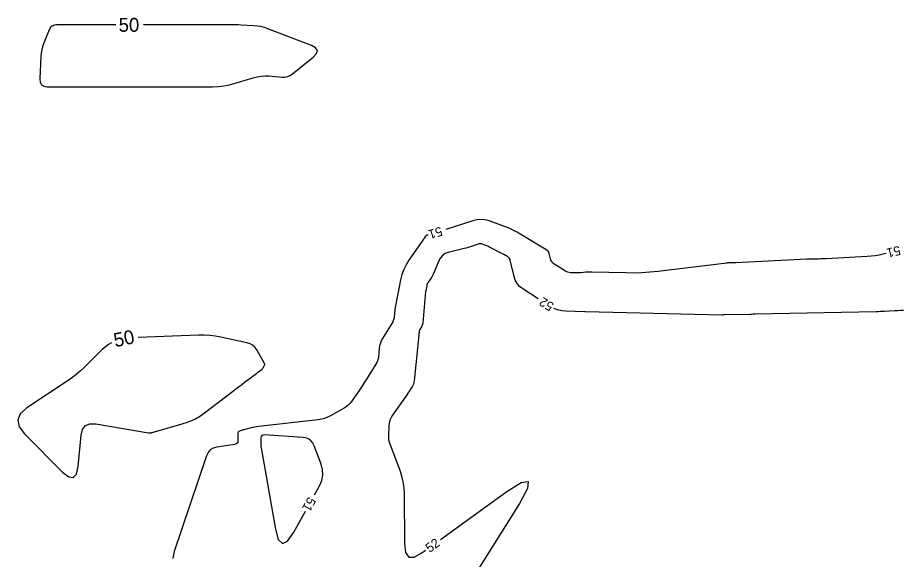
# Model space of a CAD drawing. Extents: x 2384780 to 2405861, y 547869 to 573706.
# Drawn here: x 2397347.3 to 2397538.9, y 552969.7 to 553087 of the extents above; entities that cross this region are included whole.
import ezdxf

# ---------------------------------------------------------------- set-up
doc = ezdxf.new("R2010")
doc.units = 0
doc.layers.add('Old_Level_60', color=7, linetype='Continuous')
doc.layers.add('Old_Level_61', color=7, linetype='Continuous')

msp = doc.modelspace()

# ---------------------------------------------------------------- linework, layer by layer
at = {"layer": 'Old_Level_60'}
for points in [[(2397535.46175, 553035.91325), (2397534.7605, 553035.75025), (2397533.9135, 553035.57275), (2397533.061, 553035.43225), (2397532.20325, 553035.329), (2397531.34025, 553035.263), (2397522.46475, 553034.7765), (2397522.04475, 553034.75525), (2397521.6245, 553034.73775), (2397521.20425, 553034.72375), (2397520.78375, 553034.7135), (2397519.41025, 553034.686), (2397519.116, 553034.67925), (2397518.82175, 553034.67025), (2397518.5275, 553034.65925), (2397518.2335, 553034.646), (2397502.88825, 553033.91), (2397502.69575, 553033.9015), (2397502.5035, 553033.8945), (2397502.311, 553033.88875), (2397502.11825, 553033.8845), (2397501.48925, 553033.873), (2397501.35475, 553033.869), (2397501.22025, 553033.86125), (2397501.086, 553033.85025), (2397500.952, 553033.83575), (2397485.95375, 553032.02325), (2397484.238, 553031.8475), (2397482.5195, 553031.73375), (2397480.79775, 553031.6825), (2397479.07325, 553031.69375), (2397471.6485, 553031.8755), (2397471.3335, 553031.87875), (2397471.01875, 553031.873), (2397470.7045, 553031.85825), (2397470.39025, 553031.8345), (2397469.36475, 553031.74225), (2397469.14475, 553031.72575), (2397468.92475, 553031.7155), (2397468.7045, 553031.7115), (2397468.484, 553031.7135), (2397467.08325, 553031.74775), (2397466.789, 553031.7745), (2397466.5065, 553031.84), (2397466.23625, 553031.94425), (2397465.97775, 553032.08725), (2397463.48425, 553033.69125), (2397463.21125, 553033.904), (2397462.993, 553034.15525), (2397462.82975, 553034.445), (2397462.7215, 553034.77375), (2397462.457, 553035.91025), (2397462.38075, 553036.1395), (2397462.265, 553036.34), (2397462.10975, 553036.51175), (2397461.915, 553036.65475), (2397455.966, 553040.2265), (2397455.7345, 553040.36275), (2397455.5005, 553040.49475), (2397455.264, 553040.6225), (2397455.02525, 553040.746), (2397454.24125, 553041.14225), (2397454.07225, 553041.2245), (2397453.901, 553041.302), (2397453.7275, 553041.37425), (2397453.552, 553041.4415), (2397449.44775, 553042.943), (2397448.567, 553043.18825), (2397447.6835, 553043.28025), (2397446.7975, 553043.21925), (2397445.9085, 553043.005), (2397440.042, 553041.08825)], [(2397436.22675, 553039.89775), (2397435.93225, 553039.85825), (2397435.859, 553039.841), (2397435.79475, 553039.81), (2397435.73925, 553039.765), (2397435.6925, 553039.706), (2397435.4555, 553039.33725), (2397435.40425, 553039.2585), (2397435.3525, 553039.18025), (2397435.29975, 553039.10225), (2397435.24625, 553039.025), (2397432.074, 553034.481), (2397431.4505, 553033.48325), (2397430.93975, 553032.43775), (2397430.542, 553031.34425), (2397430.25675, 553030.203), (2397429.146, 553024.54475), (2397429.0825, 553024.197), (2397429.0285, 553023.848), (2397428.98375, 553023.49775), (2397428.94875, 553023.14625), (2397428.849, 553021.9955), (2397428.814, 553021.75325), (2397428.75225, 553021.52), (2397428.6635, 553021.2955), (2397428.5475, 553021.08), (2397426.35275, 553017.49825), (2397426.08, 553016.99275), (2397425.86875, 553016.46675), (2397425.71875, 553015.92), (2397425.63, 553015.3525), (2397425.44075, 553013.46525), (2397425.378, 553013.06825), (2397425.27175, 553012.6865), (2397425.12125, 553012.31975), (2397424.927, 553011.968), (2397422.874, 553008.70175), (2397422.44425, 553008.027), (2397422.00675, 553007.3575), (2397421.561, 553006.69325), (2397421.10725, 553006.0345), (2397419.6125, 553003.89075), (2397419.27125, 553003.454), (2397418.88875, 553003.063), (2397418.4645, 553002.71725), (2397417.99875, 553002.417), (2397415.0915, 553000.75875), (2397414.4575, 553000.438), (2397413.80075, 553000.186), (2397413.12175, 553000.00275), (2397412.42025, 552999.88825), (2397399.4845, 552998.438), (2397399.0765, 552998.38525), (2397398.671, 552998.31925), (2397398.26775, 552998.23925), (2397397.867, 552998.146), (2397396.31075, 552997.75575), (2397396.15775, 552997.71425), (2397396.007, 552997.6665), (2397395.85825, 552997.61275), (2397395.7115, 552997.55275), (2397395.2355, 552997.347), (2397395.14625, 552997.2945), (2397395.0825, 552997.2255), (2397395.04425, 552997.1395), (2397395.03125, 552997.03675), (2397395.02925, 552995.3875), (2397394.98525, 552995.0715), (2397394.854, 552994.83025), (2397394.63575, 552994.66375), (2397394.33, 552994.572), (2397390.41925, 552993.96275), (2397389.652, 552993.748), (2397389.02675, 552993.365), (2397388.543, 552992.81375), (2397388.20125, 552992.09425), (2397381.21675, 552971.3715), (2397380.94875, 552969.91525), (2397380.95475, 552969.8905)], [(2397460.0385, 553026.08975), (2397456.717, 553028.22625), (2397456.04, 553028.7535), (2397455.499, 553029.3765), (2397455.09425, 553030.0955), (2397454.8255, 553030.9105), (2397453.99925, 553034.462), (2397453.92475, 553034.6855), (2397453.81175, 553034.881), (2397453.6605, 553035.04875), (2397453.4705, 553035.18825), (2397452.7875, 553035.59825), (2397452.6405, 553035.68475), (2397452.49175, 553035.7685), (2397452.34175, 553035.84975), (2397452.19025, 553035.928), (2397449.34775, 553037.365), (2397449.14675, 553037.46275), (2397448.94325, 553037.55475), (2397448.73725, 553037.6405), (2397448.5285, 553037.7205), (2397447.84225, 553037.9715), (2397447.695, 553038.0125), (2397447.54725, 553038.02775), (2397447.399, 553038.01775), (2397447.2505, 553037.98175), (2397445.536, 553037.42175), (2397445.16775, 553037.305), (2397444.7975, 553037.19475), (2397444.4255, 553037.091), (2397444.0515, 553036.99375), (2397440.58825, 553036.1265), (2397439.90275, 553035.87525), (2397439.3305, 553035.4935), (2397438.8715, 553034.981), (2397438.526, 553034.338), (2397437.38425, 553031.53925), (2397437.26225, 553031.2625), (2397437.1255, 553030.99375), (2397436.974, 553030.733), (2397436.80775, 553030.48025), (2397436.24075, 553029.668), (2397436.12925, 553029.48975), (2397436.038, 553029.30275), (2397435.96675, 553029.10725), (2397435.91575, 553028.90325), (2397435.70425, 553027.82575), (2397435.662, 553027.5945), (2397435.62625, 553027.36225), (2397435.5965, 553027.12925), (2397435.573, 553026.89525), (2397435.046, 553020.81), (2397435.017, 553020.6095), (2397434.96575, 553020.41625), (2397434.89225, 553020.23025), (2397434.79625, 553020.05175), (2397434.44625, 553019.4805), (2397434.37875, 553019.3555), (2397434.3265, 553019.2255), (2397434.2895, 553019.09025), (2397434.2675, 553018.95), (2397433.20125, 553008.32275), (2397433.154, 553008.0225), (2397433.0735, 553007.734), (2397432.95975, 553007.45675), (2397432.81275, 553007.19075), (2397432.2785, 553006.34075), (2397432.163, 553006.15925), (2397432.04525, 553005.97925), (2397431.9255, 553005.80075), (2397431.8035, 553005.6235), (2397428.52125, 553000.91675), (2397428.19375, 553000.37175), (2397427.951, 552999.798), (2397427.793, 552999.1955), (2397427.71975, 552998.564), (2397427.61925, 552996.454), (2397427.6205, 552996.0055), (2397427.6675, 552995.564), (2397427.75975, 552995.13), (2397427.89775, 552994.70325), (2397430.07025, 552988.98175), (2397430.4785, 552987.745), (2397430.772, 552986.487), (2397430.95125, 552985.2075), (2397431.0155, 552983.90675), (2397431.075, 552973.016), (2397431.3225, 552971.14475), (2397432.04, 552970.1985), (2397433.22725, 552970.1775), (2397434.88425, 552971.08125), (2397435.6715, 552971.64975)], [(2397539.20125, 553023.57825), (2397538.549, 553023.5435), (2397537.8965, 553023.50825), (2397537.244, 553023.47275), (2397535.11275, 553023.356), (2397534.656, 553023.333), (2397534.19925, 553023.31375), (2397533.74225, 553023.29875), (2397533.285, 553023.2875), (2397507.034, 553022.76275), (2397506.93, 553022.7605), (2397506.82625, 553022.75725), (2397506.7225, 553022.75325), (2397506.61875, 553022.74875), (2397506.27975, 553022.7325), (2397506.207, 553022.72925), (2397506.1345, 553022.7265), (2397506.06175, 553022.7245), (2397505.989, 553022.72275), (2397500.371, 553022.62075), (2397500.3165, 553022.619), (2397500.26175, 553022.616), (2397500.2075, 553022.6115), (2397500.153, 553022.6055), (2397499.97575, 553022.584), (2397499.9375, 553022.58025), (2397499.8995, 553022.57775), (2397499.86125, 553022.5765), (2397499.823, 553022.57675), (2397470.29175, 553023.3005), (2397470.28225, 553023.3005), (2397470.27275, 553023.3005), (2397470.26325, 553023.3), (2397470.25375, 553023.29925), (2397470.22275, 553023.2965), (2397470.21625, 553023.296), (2397470.2095, 553023.29575), (2397470.20275, 553023.2955), (2397470.19625, 553023.29575), (2397465.96575, 553023.399), (2397465.07725, 553023.4795), (2397464.22475, 553023.6775), (2397463.4355, 553023.98175)], [(2397411.582, 552983.6425), (2397412.66925, 552985.601), (2397413.1635, 552986.74375), (2397413.38875, 552987.9075), (2397413.34475, 552989.09175), (2397413.03175, 552990.297), (2397411.56975, 552994.26775), (2397411.1825, 552995.01975), (2397410.64725, 552995.5735), (2397409.96425, 552995.92925), (2397409.13325, 552996.087), (2397400.73125, 552996.6315), (2397400.42025, 552996.60725), (2397400.1955, 552996.4885), (2397400.05725, 552996.2755), (2397400.00525, 552995.968), (2397399.97625, 552994.80875), (2397399.97625, 552994.561), (2397399.9885, 552994.314), (2397400.013, 552994.068), (2397400.04975, 552993.82275)], [(2397400.04975, 552993.82275), (2397403.132, 552976.23575), (2397403.77, 552973.96725), (2397404.644, 552973.1), (2397405.7535, 552973.6335), (2397407.099, 552975.56825), (2397409.64025, 552980.14525)], [(2397438.91425, 552973.99175), (2397453.265, 552984.35575), (2397456.3885, 552986.3305), (2397457.882, 552986.56475), (2397457.7455, 552985.05925), (2397455.97875, 552981.8135), (2397436.84875, 552951.31775)]]:
    msp.add_lwpolyline(points, dxfattribs=at)
at = {"layer": 'Old_Level_61'}
for points in [[(2397368.548, 553085.40875), (2397361.62275, 553085.40875), (2397360.81125, 553085.40875), (2397360, 553085.40875), (2397359.18875, 553085.40875), (2397358.37725, 553085.40875), (2397355.727, 553085.40875), (2397355.2035, 553085.343), (2397354.76875, 553085.1455), (2397354.4225, 553084.8165), (2397354.16525, 553084.35575), (2397352.9315, 553081.30675), (2397352.696, 553080.647), (2397352.51825, 553079.97475), (2397352.398, 553079.28975), (2397352.33575, 553078.592), (2397352.102, 553073.69575), (2397352.172, 553072.9635), (2397352.461, 553072.44), (2397352.96975, 553072.12525), (2397353.69775, 553072.0195)], [(2397353.69775, 553072.0195), (2397357.60725, 553072.01275), (2397358.804, 553072.011), (2397360.00075, 553072.00975), (2397361.1975, 553072.009), (2397362.39425, 553072.00875), (2397389.51675, 553072.00875), (2397390.763, 553072.05525), (2397391.99475, 553072.19475), (2397393.21275, 553072.42725), (2397394.41625, 553072.75275), (2397398.32525, 553073.96775), (2397399.1675, 553074.1865), (2397400.01875, 553074.32175), (2397400.87925, 553074.3735), (2397401.74875, 553074.342), (2397404.6165, 553074.10175), (2397405.21425, 553074.10525), (2397405.77825, 553074.218), (2397406.30875, 553074.44075), (2397406.80575, 553074.77275), (2397411.34625, 553078.43175), (2397412.052, 553079.17425), (2397412.223, 553079.8335), (2397411.8595, 553080.4095), (2397410.9615, 553080.90225), (2397401.515, 553084.56), (2397400.75075, 553084.8215), (2397399.973, 553085.01975), (2397399.182, 553085.15425), (2397398.37725, 553085.22525), (2397395.727, 553085.35375), (2397395.159, 553085.37775), (2397394.59075, 553085.395), (2397394.0225, 553085.40525), (2397393.454, 553085.40875), (2397374.548, 553085.40875)], [(2397367.6335, 553016.59125), (2397366.96, 553016.21975), (2397365.6815, 553015.16325), (2397361.705, 553011.24775), (2397360.835, 553010.431), (2397359.929, 553009.6585), (2397358.98675, 553008.9305), (2397358.0085, 553008.24675), (2397349.31525, 553002.474), (2397347.88275, 553001.194), (2397347.3115, 552999.828), (2397347.60125, 552998.37575), (2397348.75175, 552996.8375)], [(2397348.75175, 552996.8375), (2397357.033, 552988.55625), (2397358.3565, 552987.51925), (2397359.35975, 552987.37525), (2397360.043, 552988.124), (2397360.406, 552989.7655), (2397361.069, 552996.58675), (2397361.37425, 552997.83475), (2397362.006, 552998.6555), (2397362.964, 552999.04925), (2397364.2485, 552999.0155), (2397375.65475, 552997.06775), (2397375.732, 552997.05775), (2397375.80975, 552997.05375), (2397375.88725, 552997.056), (2397375.965, 552997.06475), (2397376.21875, 552997.10275), (2397376.273, 552997.11175), (2397376.32675, 552997.1225), (2397376.38025, 552997.135), (2397376.43325, 552997.14925), (2397382.97125, 552999.012), (2397384.34125, 552999.47275), (2397385.64925, 553000.056), (2397386.89525, 553000.76225), (2397388.07925, 553001.59125), (2397393.86725, 553006.0605), (2397394.4965, 553006.54425), (2397395.1275, 553007.02575), (2397395.76025, 553007.505), (2397396.395, 553007.9815), (2397399.02375, 553009.9475), (2397399.1925, 553010.074), (2397399.361, 553010.20075), (2397399.529, 553010.32825), (2397399.69675, 553010.456), (2397400.249, 553010.87775), (2397400.357, 553010.97125), (2397400.4505, 553011.07575), (2397400.52975, 553011.19175), (2397400.595, 553011.31875), (2397400.78425, 553011.75175), (2397400.81325, 553011.844), (2397400.81975, 553011.935), (2397400.8035, 553012.02475), (2397400.7645, 553012.11325), (2397399.09625, 553015.02575), (2397398.69575, 553015.591), (2397398.2085, 553016.038), (2397397.63525, 553016.367), (2397396.97525, 553016.57775), (2397391.34725, 553017.79325), (2397390.138, 553018.0155), (2397388.922, 553018.1615), (2397387.699, 553018.23125), (2397386.4695, 553018.22475), (2397373.44025, 553017.75325)]]:
    msp.add_lwpolyline(points, dxfattribs=at)

# ---------------------------------------------------------------- texts
at = {"layer": 'Old_Level_60'}
for s, rotation, p in [('51', 197.332225, (2397438.92525, 553041.7595)), ('51', 193.6849833, (2397538.275, 553037.60575)), ('52', 148.1788972, (2397463.6325, 553024.99825)), ('51', 240.9592944, (2397410.28725, 552983.3705)), ('52', 35.8369861, (2397436.55725, 552971.056))]:
    msp.add_text(s, height=2, rotation=rotation, dxfattribs=at).set_placement(p)
at = {"layer": 'Old_Level_61'}
msp.add_text('50', height=3, dxfattribs=at).set_placement((2397369.186, 553083.90875))
msp.add_text('50', height=3, rotation=11.3170583, dxfattribs=at).set_placement((2397368.428, 553015.616))

doc.saveas('drawing.dxf')
